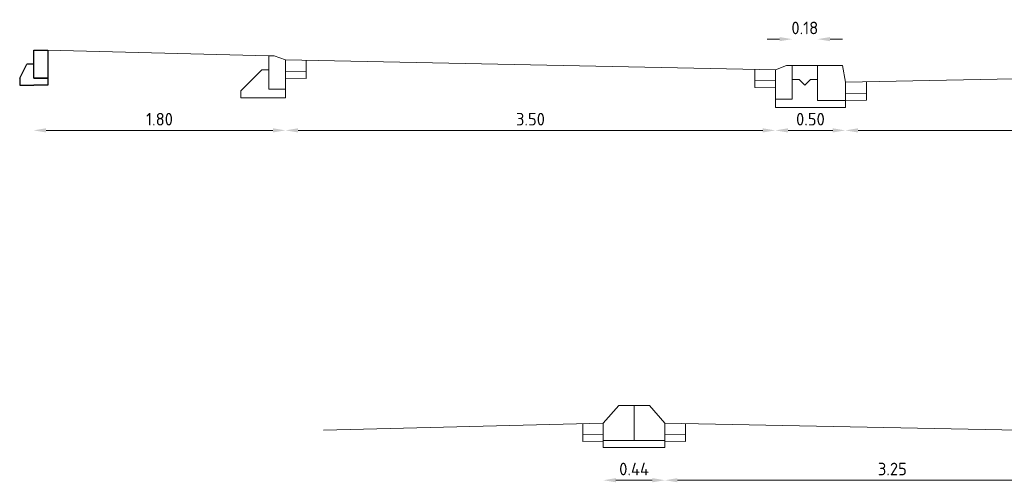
# Model space of a CAD drawing. Header units: metres. Extents: x 196651 to 397723, y 354703 to 710691.
# Tile 268 of 322: x 198970.46 to 198977.49, y 355409.48 to 355412.78. Entities that reach past the tile are written whole.
import ezdxf

# ---------------------------------------------------------------- set-up
doc = ezdxf.new("R2010")
doc.units = ezdxf.units.M
doc.header["$MEASUREMENT"] = 0
doc.layers.add('X-XX-AL-AANPIJLING-M', color=7, linetype='Continuous', lineweight=18)
doc.layers.add('X-XX-XX-DETAIL1-G', color=1, linetype='Continuous', lineweight=18)
doc.layers.add('X-XX-NIEUW-DETAIL-S', color=1, linetype='Continuous')
doc.styles.add('NLCS-ISO', font='NLCS-ISO.ttf')
doc.dimstyles.new('Jens 1_50 - standaard', dxfattribs={"dimscale": 0.05, "dimtxt": 1.8, "dimasz": 1.8, "dimexe": 2, "dimexo": 2, "dimgap": 0.7, "dimtad": 1, "dimzin": 0, "dimdsep": 46, "dimtxsty": 'NLCS-ISO', "dimcen": 2.5, "dimdle": 2, "dimse1": 1, "dimse2": 1, "dimclrd": 256, "dimclre": 256, "dimclrt": 256, "dimadec": 1, "dimazin": 0, "dimtfac": 1, "dimtdec": 3, "dimtofl": 0, "dimtmove": 1, "dimatfit": 0, "dimfxl": 2, "dimfxlon": 1, "dimtfillclr": 254, "dimtolj": 1, "dimtzin": 0, "dimlwd": 18, "dimlwe": 18, "dimarcsym": 0})

# ---------------------------------------------------------------- blocks, each defined once
blk = doc.blocks.new('*D373')
at = {"layer": 'Defpoints', "color": 0, "transparency": 16777216}
for p in [(198970.5547, 355412.4541), (198972.3547, 355412.4541), (198972.3547, 355411.9907)]:
    blk.add_point(p, dxfattribs=at)
at = {"layer": 'X-XX-AL-AANPIJLING-M', "linetype": 'Continuous', "lineweight": 18, "transparency": 16777216}
blk.add_line((198970.6447, 355411.9907), (198972.2647, 355411.9907), dxfattribs=at)
at = {"layer": 'X-XX-AL-AANPIJLING-M', "transparency": 16777216}
for points in [[(198970.6447, 355412.0057), (198970.6447, 355411.9757), (198970.5547, 355411.9907)], [(198972.2647, 355412.0057), (198972.2647, 355411.9757), (198972.3547, 355411.9907)]]:
    blk.add_solid(points, dxfattribs=at)
at = {"layer": 'X-XX-AL-AANPIJLING-M', "transparency": 16777216, "insert": (198971.4547, 355412.0707), "char_height": 0.09, "attachment_point": 5, "style": 'NLCS-ISO'}
blk.add_mtext('\\A1;1.80', dxfattribs=at)
blk = doc.blocks.new('*D374')
at = {"layer": 'Defpoints', "color": 0, "transparency": 16777216}
for p in [(198972.3547, 355412.4541), (198975.8547, 355412.4541), (198975.8547, 355411.9907)]:
    blk.add_point(p, dxfattribs=at)
at = {"layer": 'X-XX-AL-AANPIJLING-M', "linetype": 'Continuous', "lineweight": 18, "transparency": 16777216}
blk.add_line((198972.4447, 355411.9907), (198975.7647, 355411.9907), dxfattribs=at)
at = {"layer": 'X-XX-AL-AANPIJLING-M', "transparency": 16777216}
for points in [[(198972.4447, 355412.0057), (198972.4447, 355411.9757), (198972.3547, 355411.9907)], [(198975.7647, 355412.0057), (198975.7647, 355411.9757), (198975.8547, 355411.9907)]]:
    blk.add_solid(points, dxfattribs=at)
at = {"layer": 'X-XX-AL-AANPIJLING-M', "transparency": 16777216, "insert": (198974.1047, 355412.0707), "char_height": 0.09, "attachment_point": 5, "style": 'NLCS-ISO'}
blk.add_mtext('\\A1;3.50', dxfattribs=at)
blk = doc.blocks.new('*D375')
at = {"layer": 'Defpoints', "color": 0, "transparency": 16777216}
for p in [(198975.8547, 355412.4541), (198976.3547, 355412.4541), (198976.3547, 355411.9907)]:
    blk.add_point(p, dxfattribs=at)
at = {"layer": 'X-XX-AL-AANPIJLING-M', "linetype": 'Continuous', "lineweight": 18, "transparency": 16777216}
blk.add_line((198975.9447, 355411.9907), (198976.2647, 355411.9907), dxfattribs=at)
at = {"layer": 'X-XX-AL-AANPIJLING-M', "transparency": 16777216}
for points in [[(198975.9447, 355412.0057), (198975.9447, 355411.9757), (198975.8547, 355411.9907)], [(198976.2647, 355412.0057), (198976.2647, 355411.9757), (198976.3547, 355411.9907)]]:
    blk.add_solid(points, dxfattribs=at)
at = {"layer": 'X-XX-AL-AANPIJLING-M', "transparency": 16777216, "insert": (198976.1047, 355412.0707), "char_height": 0.09, "attachment_point": 5, "style": 'NLCS-ISO'}
blk.add_mtext('\\A1;0.50', dxfattribs=at)
blk = doc.blocks.new('*D366')
at = {"layer": 'Defpoints', "color": 0, "transparency": 16777216}
for p in [(198976.3547, 355412.4541), (198979.6047, 355412.4541), (198979.6047, 355411.9907)]:
    blk.add_point(p, dxfattribs=at)
at = {"layer": 'X-XX-AL-AANPIJLING-M', "linetype": 'Continuous', "lineweight": 18, "transparency": 16777216}
blk.add_line((198976.4447, 355411.9907), (198979.5147, 355411.9907), dxfattribs=at)
at = {"layer": 'X-XX-AL-AANPIJLING-M', "transparency": 16777216}
for points in [[(198976.4447, 355412.0057), (198976.4447, 355411.9757), (198976.3547, 355411.9907)], [(198979.5147, 355412.0057), (198979.5147, 355411.9757), (198979.6047, 355411.9907)]]:
    blk.add_solid(points, dxfattribs=at)
at = {"layer": 'X-XX-AL-AANPIJLING-M', "transparency": 16777216, "insert": (198977.9797, 355412.0707), "char_height": 0.09, "attachment_point": 5, "style": 'NLCS-ISO'}
blk.add_mtext('\\A1;3.25', dxfattribs=at)
blk = doc.blocks.new('*U175')
blk.add_lwpolyline([(0.1, 0), (0, 0), (0, -0.2), (0.1, -0.2), (0.1, 0)], close=True)
for points in [[(0.1, -0.2), (0.1, -0.1), (0.15, -0.1)], [(0.1, -0.2), (0, -0.2), (0, -0.25), (0.1, -0.25)], [(0.2, -0.25), (0.1, -0.25)]]:
    blk.add_lwpolyline(points)
at = {"flags": 128}
for points in [[(0.2, -0.2), (0.15, -0.1)], [(0.2, -0.2), (0.2, -0.25)]]:
    blk.add_lwpolyline(points, dxfattribs=at)
blk = doc.blocks.new('*D369')
at = {"layer": 'Defpoints', "color": 0, "transparency": 16777216}
for p in [(198976.1547, 355412.6427), (198975.9747, 355412.4541), (198976.1547, 355412.4541)]:
    blk.add_point(p, dxfattribs=at)
at = {"layer": 'X-XX-AL-AANPIJLING-M', "linetype": 'Continuous', "lineweight": 18, "transparency": 16777216}
for p, q in [((198975.8847, 355412.6427), (198975.7947, 355412.6427)), ((198976.2447, 355412.6427), (198976.3347, 355412.6427))]:
    blk.add_line(p, q, dxfattribs=at)
at = {"layer": 'X-XX-AL-AANPIJLING-M', "transparency": 16777216}
for points in [[(198975.8847, 355412.6577), (198975.8847, 355412.6277), (198975.9747, 355412.6427)], [(198976.2447, 355412.6577), (198976.2447, 355412.6277), (198976.1547, 355412.6427)]]:
    blk.add_solid(points, dxfattribs=at)
at = {"layer": 'X-XX-AL-AANPIJLING-M', "transparency": 16777216, "insert": (198976.0647, 355412.7227), "char_height": 0.09, "attachment_point": 5, "style": 'NLCS-ISO'}
blk.add_mtext('\\A1;0.18', dxfattribs=at)
blk = doc.blocks.new('*D377')
at = {"layer": 'Defpoints', "color": 0, "transparency": 16777216}
for p in [(198975.0651, 355409.9541), (198978.3151, 355409.9541), (198975.0651, 355409.4907)]:
    blk.add_point(p, dxfattribs=at)
at = {"layer": 'X-XX-AL-AANPIJLING-M', "linetype": 'Continuous', "lineweight": 18, "transparency": 16777216}
blk.add_line((198978.2251, 355409.4907), (198975.1551, 355409.4907), dxfattribs=at)
at = {"layer": 'X-XX-AL-AANPIJLING-M', "transparency": 16777216}
for points in [[(198975.1551, 355409.5057), (198975.1551, 355409.4757), (198975.0651, 355409.4907)], [(198978.2251, 355409.5057), (198978.2251, 355409.4757), (198978.3151, 355409.4907)]]:
    blk.add_solid(points, dxfattribs=at)
at = {"layer": 'X-XX-AL-AANPIJLING-M', "transparency": 16777216, "insert": (198976.6901, 355409.5707), "char_height": 0.09, "attachment_point": 5, "style": 'NLCS-ISO'}
blk.add_mtext('\\A1;3.25', dxfattribs=at)
blk = doc.blocks.new('*D378')
at = {"layer": 'Defpoints', "color": 0, "transparency": 16777216}
for p in [(198975.0651, 355409.9541), (198974.6251, 355409.8991), (198974.6251, 355409.4907)]:
    blk.add_point(p, dxfattribs=at)
at = {"layer": 'X-XX-AL-AANPIJLING-M', "linetype": 'Continuous', "lineweight": 18, "transparency": 16777216}
blk.add_line((198974.9751, 355409.4907), (198974.7151, 355409.4907), dxfattribs=at)
at = {"layer": 'X-XX-AL-AANPIJLING-M', "transparency": 16777216}
for points in [[(198974.7151, 355409.5057), (198974.7151, 355409.4757), (198974.6251, 355409.4907)], [(198974.9751, 355409.5057), (198974.9751, 355409.4757), (198975.0651, 355409.4907)]]:
    blk.add_solid(points, dxfattribs=at)
at = {"layer": 'X-XX-AL-AANPIJLING-M', "transparency": 16777216, "insert": (198974.8451, 355409.5707), "char_height": 0.09, "attachment_point": 5, "style": 'NLCS-ISO'}
blk.add_mtext('\\A1;0.44', dxfattribs=at)

msp = doc.modelspace()

# ---------------------------------------------------------------- linework, layer by layer
at = {"layer": 'X-XX-XX-DETAIL1-G'}
for p, q in [((198976.0247, 355412.3541), (198975.9747, 355412.3541)), ((198975.9747, 355412.3541), (198975.9747, 355412.2141)), ((198976.0647, 355412.3141), (198976.0247, 355412.3541)), ((198975.9747, 355412.2141), (198975.8547, 355412.2141)), ((198975.8547, 355412.2141), (198975.8547, 355412.1541)), ((198975.8547, 355412.1541), (198975.9547, 355412.1541))]:
    msp.add_line(p, q, dxfattribs=at)
at = {"layer": 'X-XX-XX-DETAIL1-G', "flags": 128}
for points in [[(198972.2347, 355412.5241), (198970.6547, 355412.5641)], [(198972.3547, 355412.4941), (198975.8547, 355412.4241)], [(198972.5021, 355412.4912), (198972.5021, 355412.3612)], [(198972.3547, 355412.4141), (198972.5031, 355412.4112)], [(198975.7073, 355412.4271), (198975.7073, 355412.2971)], [(198972.3547, 355412.3641), (198972.5021, 355412.3612)], [(198975.7073, 355412.3471), (198975.8557, 355412.3441)], [(198979.6047, 355412.3991), (198976.3547, 355412.3341)], [(198976.5047, 355412.3371), (198976.5047, 355412.2071)], [(198975.7073, 355412.2971), (198975.8547, 355412.2941)], [(198976.5047, 355412.2571), (198976.3563, 355412.2542)], [(198976.5047, 355412.2071), (198976.3573, 355412.2042)], [(198974.8462, 355410.0241), (198974.7351, 355410.0241), (198974.6251, 355409.8991), (198974.6251, 355409.7741), (198974.8451, 355409.7741), (198974.8451, 355410.0241)], [(198974.844, 355410.0241), (198974.9551, 355410.0241), (198975.0651, 355409.8991), (198975.0651, 355409.7741), (198974.8451, 355409.7741), (198974.8451, 355410.0241)], [(198974.6251, 355409.8991), (198972.6251, 355409.8474)], [(198974.4777, 355409.8962), (198974.4777, 355409.7662)], [(198975.0651, 355409.8991), (198978.3151, 355409.8341)], [(198975.2125, 355409.8962), (198975.2125, 355409.7662)], [(198974.6251, 355409.8191), (198974.4767, 355409.8162)], [(198975.0651, 355409.8191), (198975.2135, 355409.8162)], [(198974.6251, 355409.7691), (198974.4777, 355409.7662)], [(198975.019, 355409.7241), (198974.624, 355409.7241), (198974.624, 355409.7741)], [(198974.7101, 355409.7241), (198975.0651, 355409.7241), (198975.0651, 355409.7741)], [(198975.0651, 355409.7691), (198975.2125, 355409.7662)]]:
    msp.add_lwpolyline(points, dxfattribs=at)
for points in [[(198972.3547, 355412.4941), (198972.3547, 355412.2841), (198972.2347, 355412.2841), (198972.2347, 355412.5241), (198972.2747, 355412.5241)], [(198972.2347, 355412.2241), (198972.0347, 355412.2241), (198972.0347, 355412.2741), (198972.1847, 355412.4241), (198972.2347, 355412.4241), (198972.2347, 355412.2841), (198972.3547, 355412.2841), (198972.3547, 355412.2241)], [(198975.8547, 355412.4241), (198975.8547, 355412.2141), (198975.9747, 355412.2141), (198975.9747, 355412.4541), (198975.9347, 355412.4541)]]:
    msp.add_lwpolyline(points, close=True, dxfattribs=at)
at = {"layer": 'X-XX-XX-DETAIL1-G'}
for points in [[(198975.9747, 355412.4541), (198976.1547, 355412.4541)], [(198976.0647, 355412.3141), (198976.1047, 355412.3541), (198976.1547, 355412.3541), (198976.1547, 355412.2041), (198976.3547, 355412.2041), (198976.3547, 355412.1541), (198976.1547, 355412.1541), (198975.9547, 355412.1541)]]:
    msp.add_lwpolyline(points, dxfattribs=at)
msp.add_lwpolyline([(198976.1547, 355412.4541), (198976.3347, 355412.4541), (198976.3547, 355412.3341), (198976.3547, 355412.2041), (198976.1547, 355412.2041), (198976.1547, 355412.4541)], close=True, dxfattribs=at)

# ---------------------------------------------------------------- block references
at = {"layer": 'X-XX-NIEUW-DETAIL-S', "xscale": -1}
msp.add_blockref('*U175', (198970.6558, 355412.5641), dxfattribs=at)

# ---------------------------------------------------------------- dimensions: what is measured, and where the dimension line sits
at = {"layer": 'X-XX-AL-AANPIJLING-M'}
dim = msp.add_linear_dim(base=(198976.1547, 355412.6427), p1=(198975.9747, 355412.4541), p2=(198976.1547, 355412.4541), angle=360, dimstyle='Jens 1_50 - standaard', dxfattribs=at)
dim.commit()
dim.dimension.update_dxf_attribs({"geometry": '*D369', "text_midpoint": (198976.0647, 355412.6427), "dimtype": 129})
dim = msp.add_linear_dim(base=(198972.3547, 355411.9907), p1=(198970.5547, 355412.4541), p2=(198972.3547, 355412.4541), dimstyle='Jens 1_50 - standaard', dxfattribs=at)
dim.commit()
dim.dimension.update_dxf_attribs({"geometry": '*D373', "text_midpoint": (198971.4547, 355411.9907), "dimtype": 128})
for base, p1, p2, picture, middle in [((198975.8547, 355411.9907), (198972.3547, 355412.4541), (198975.8547, 355412.4541), '*D374', (198974.1047, 355412.0707)), ((198976.3547, 355411.9907), (198975.8547, 355412.4541), (198976.3547, 355412.4541), '*D375', (198976.1047, 355412.0707)), ((198979.6047, 355411.9907), (198976.3547, 355412.4541), (198979.6047, 355412.4541), '*D366', (198977.9797, 355412.0707))]:
    dim = msp.add_linear_dim(base=base, p1=p1, p2=p2, dimstyle='Jens 1_50 - standaard', dxfattribs=at)
    dim.commit()
    dim.dimension.update_dxf_attribs({"geometry": picture, "text_midpoint": middle})
for base, p1, p2, picture, middle in [((198974.6251, 355409.4907), (198975.0651, 355409.9541), (198974.6251, 355409.8991), '*D378', (198974.8451, 355409.5707)), ((198975.0651, 355409.4907), (198978.3151, 355409.9541), (198975.0651, 355409.9541), '*D377', (198976.6901, 355409.5707))]:
    dim = msp.add_linear_dim(base=base, p1=p1, p2=p2, angle=180, dimstyle='Jens 1_50 - standaard', dxfattribs=at)
    dim.commit()
    dim.dimension.update_dxf_attribs({"geometry": picture, "text_midpoint": middle})

doc.saveas('drawing.dxf')
